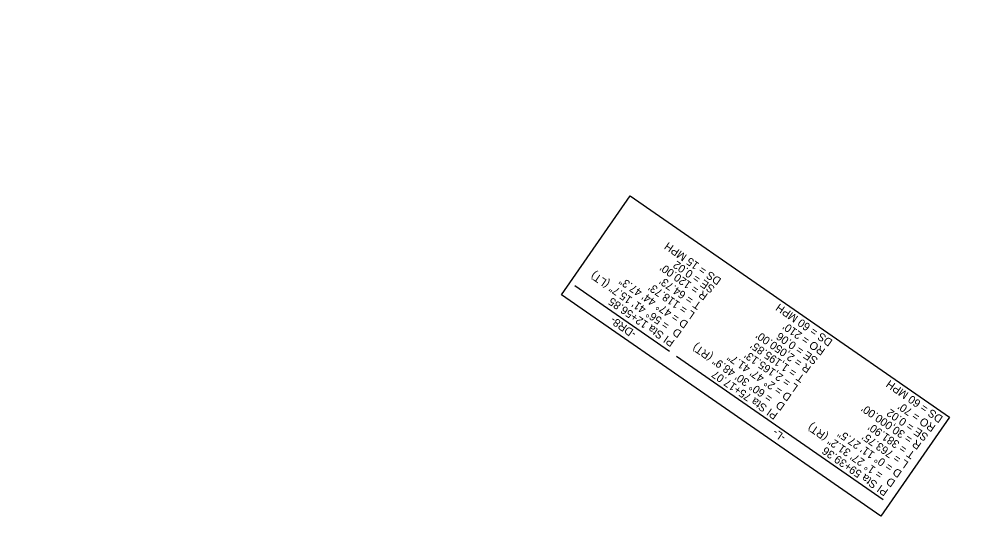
# Model space of a CAD drawing. Extents: x 472216 to 481979, y 489069 to 507339.
# Drawn here: x 478435 to 479263, y 493260 to 493695 of the extents above; entities that cross this region are included whole.
import ezdxf

# ---------------------------------------------------------------- set-up
doc = ezdxf.new("R2010")
doc.units = 0
for name, color, linetype in [('Exist Horizontal Alignment Point', 7, 'Continuous'), ('Prop Rem of Exist Asph Pvmt', 7, 'Continuous'), ('Sheet North Arrow Point CELL', 7, 'Continuous')]:
    doc.layers.add(name, color=color, linetype=linetype)

msp = doc.modelspace()

# ---------------------------------------------------------------- linework, layer by layer
at = {"layer": 'Exist Horizontal Alignment Point'}
msp.add_lwpolyline([(479189, 493260.06), (478909.6, 493453.87), (478969.57, 493540.32), (479248.97, 493346.51)], close=True, dxfattribs=at)
at = {"layer": 'Prop Rem of Exist Asph Pvmt'}
for p, q in [((479004.09, 493403.98), (478921.17, 493461.5)), ((479190.92, 493274.39), (479010.15, 493399.78))]:
    msp.add_line(p, q, dxfattribs=at)
at = {"layer": 'Sheet North Arrow Point CELL'}
msp.add_arc((480454.83, 495471.85), 2050, 189.81618, 250.32977, dxfattribs=at)

# ---------------------------------------------------------------- texts
at = {"layer": 'Prop Rem of Exist Asph Pvmt'}
for s, p in [('DS = 15 MPH', (479049.96, 493467.48)), ('SE = 0.02', (479044.3, 493460.37)), ('= 56%%d 41\' 15.7" (LT)', (479004.63, 493428.35)), ("R = 120.00'", (479038.16, 493454.13)), ('D = 47%%d 44\' 47.3"', (479021.06, 493429.48)), ("T = 64.73'", (479032.46, 493445.92)), ("L = 118.73'", (479026.76, 493437.7)), ('PI Sta 12+56.85', (479009.11, 493413.43)), ('DS = 60 MPH', (479147.36, 493413.76)), ('-DR8-', (478975.64, 493421.04)), ('D', (479015.36, 493421.27)), ("RO = 210' ", (479140.87, 493405.88)), ("R = 2,050.00'", (479128.5, 493390.41)), ('SE = 0.06', (479134.58, 493397.74)), ('= 60%%d 30\' 48.9" (RT)', (479094.97, 493364.62)), ("T = 1,195.85'", (479122.8, 493382.19)), ('D = 2%%d 47\' 41.7"', (479111.4, 493365.76)), ("L = 2,165.13'", (479117.1, 493373.98)), ('PI Sta 75+17.07', (479099.45, 493349.71)), ('DS = 60 MPH', (479243.91, 493346.79)), ('D', (479105.7, 493357.54)), ("RO = 70' ", (479237.42, 493338.91)), ("R = 30,000.00'", (479225.04, 493323.44)), ('SE = 0.02', (479231.13, 493330.77)), ('= 1%%d 27\' 31.2" (RT)', (479191.52, 493297.65)), ('-L-', (479106.38, 493330.36)), ('D = 0%%d 11\' 27.5"', (479207.95, 493298.79)), ("T = 381.90'", (479219.35, 493315.22)), ("L = 763.75'", (479213.65, 493307)), ('PI Sta 59+39.36', (479195.99, 493282.74)), ('D', (479202.25, 493290.57))]:
    msp.add_text(s, height=7, rotation=145.2516, dxfattribs=at).set_placement(p)

doc.saveas('drawing.dxf')
